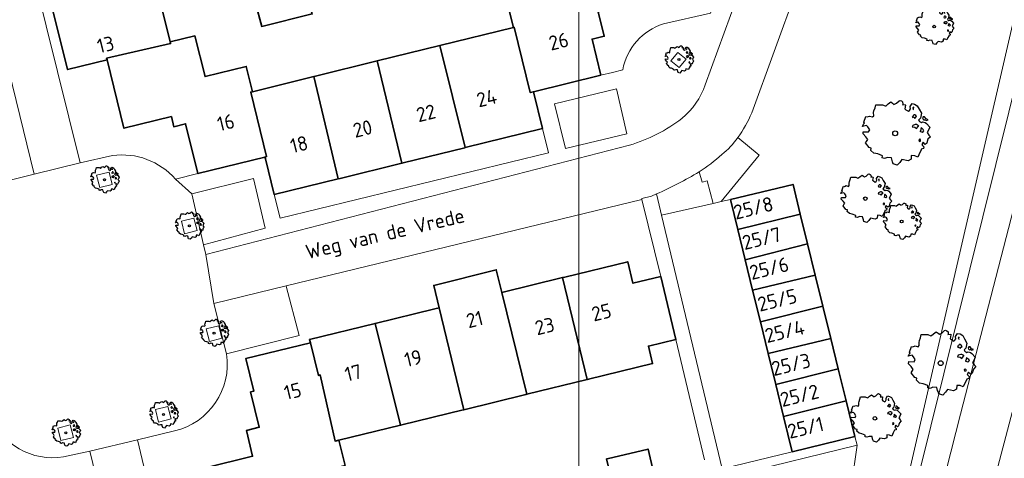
# Model space of a CAD drawing. Header units: metres. Extents: x 152391 to 157968, y 462336 to 467280.
# Tile 697 of 736: x 157271 to 157363, y 464570 to 464611. Entities that reach past the tile are written whole.
import ezdxf
from ezdxf.enums import TextEntityAlignment as Align

# ---------------------------------------------------------------- set-up
doc = ezdxf.new("R2010")
doc.units = ezdxf.units.M
doc.header["$LTSCALE"] = 0.75
doc.layers.get('0').update_dxf_attribs({"lineweight": 25})
for name, color, linetype, lineweight in [('B-GV-GR-BOOM-S', 252, 'Continuous', 25), ('B-WE-GR-BEPLANTING_CULTUUR_BOSPLANTSOEN-GV', 251, 'Continuous', 18), ('B-WE-GR-GROENVOORZIENING-GV', 251, 'Continuous', 18), ('B-WE-OG-BEBOUWING-GV', 6, 'Continuous', 35), ('B-WE-OG-BEBOUWING-T18', 1, 'Continuous', 18), ('B-WE-OG-TERREIN_CULTUURSCHEIDING-GV', 251, 'Continuous', 18), ('B-WE-OG-TOPOGRAFIE-T18', 1, 'Continuous', 18), ('B-WE-OG-WATER-GV', 251, 'Continuous', 18), ('B-WE-OG-WATER_SLOOT-GV', 251, 'Continuous', 18), ('B-WE-VH-VERHARDING_BETONSTRAATSTEEN-GV', 251, 'Continuous', 18), ('B-WE-VH-VERHARDING_STRAATBAKSTEEN-GV', 251, 'Continuous', 18), ('B-WE-VH-VERHARDING_TEGEL-GV', 251, 'Continuous', 18)]:
    doc.layers.add(name, color=color, linetype=linetype, lineweight=lineweight)
doc.layers.add('X-XX-AL-TEKENBLAD_HULPLIJN-G', color=7, linetype='Continuous', lineweight=18, plot=False)
doc.styles.add('NLCS-ISO-M750-T18', font='NLCS-ISO.ttf', dxfattribs={"height": 1.35})

# ---------------------------------------------------------------- blocks, each defined once
blk = doc.blocks.new('SGR-BOOM_21_30')
at = {"linetype": 'Continuous'}
for p, q in [((-1.179, 0.858), (-1.121, 0.924)), ((-1.133, 1.088), (-1.109, 1.187)), ((-1.121, 0.924), (-1.133, 1.088)), ((-1.109, 1.187), (-1.051, 1.335)), ((-1.051, 1.335), (-1.016, 1.499)), ((-1.016, 1.499), (-0.668, 1.499)), ((-0.668, 1.499), (-0.516, 1.433)), ((-0.516, 1.433), (-0.47, 1.45)), ((-0.47, 1.45), (-0.365, 1.548)), ((-0.365, 1.548), (-0.226, 1.647)), ((-0.226, 1.647), (-0.133, 1.581)), ((-0.133, 1.581), (-0.063, 1.515)), ((-0.063, 1.515), (0.065, 1.581)), ((0.065, 1.581), (0.205, 1.712)), ((0.205, 1.712), (0.263, 1.729)), ((0.263, 1.729), (0.333, 1.696)), ((0.333, 1.696), (0.391, 1.647)), ((0.402, 1.532), (0.379, 1.499)), ((0.379, 1.499), (0.53, 1.515)), ((0.391, 1.647), (0.402, 1.532)), ((0.542, 1.483), (0.507, 1.285)), ((0.507, 1.285), (0.565, 1.236)), ((0.53, 1.515), (0.542, 1.483)), ((0.565, 1.236), (0.693, 1.154)), ((0.693, 1.154), (0.751, 1.203)), ((0.751, 1.203), (0.798, 1.285)), ((0.786, 1.4), (0.891, 1.565)), ((0.798, 1.285), (0.786, 1.4)), ((0.891, 1.565), (1.019, 1.532)), ((0.972, 1.368), (0.926, 1.335)), ((0.926, 1.335), (0.949, 1.253)), ((0.972, 0.973), (0.937, 0.908)), ((0.949, 1.253), (0.961, 1.236)), ((0.961, 1.269), (0.972, 1.368)), ((1.03, 0.973), (0.972, 0.973)), ((1.019, 1.532), (1.158, 1.45)), ((1.077, 0.94), (1.03, 0.973)), ((1.124, 0.875), (1.077, 0.94)), ((1.158, 1.45), (1.251, 1.269)), ((1.251, 1.269), (1.379, 1.055)), ((1.379, 1.055), (1.321, 0.793)), ((-1.703, 0.365), (-1.656, 0.48)), ((-1.493, 0.415), (-1.703, 0.365)), ((-1.679, -0.029), (-1.668, 0.086)), ((-1.668, 0.086), (-1.389, 0.07)), ((-1.656, 0.48), (-1.598, 0.53)), ((-1.633, 0.579), (-1.528, 0.875)), ((-1.598, 0.53), (-1.633, 0.579)), ((-1.528, 0.875), (-1.458, 0.858)), ((-1.423, 0.333), (-1.493, 0.415)), ((-1.458, 0.858), (-1.342, 0.908)), ((-1.33, 0.185), (-1.423, 0.333)), ((-1.389, 0.07), (-1.33, 0.185)), ((-1.342, 0.908), (-1.179, 0.858)), ((0.937, 0.908), (0.891, 0.875)), ((0.891, 0.875), (0.926, 0.825)), ((0.926, 0.415), (0.891, 0.333)), ((0.891, 0.333), (1.03, 0.316)), ((0.926, 0.825), (0.984, 0.842)), ((1.054, 0.464), (0.926, 0.415)), ((0.984, 0.842), (1.03, 0.776)), ((1.03, 0.776), (1.077, 0.842)), ((1.03, 0.316), (1.112, 0.251)), ((1.112, 0.464), (1.054, 0.464)), ((1.077, 0.842), (1.124, 0.875)), ((1.217, 0.398), (1.112, 0.464)), ((1.112, 0.251), (1.205, 0.365)), ((1.205, 0.365), (1.24, 0.415)), ((1.321, 0.793), (1.228, 0.694)), ((1.228, 0.694), (1.275, 0.628)), ((1.275, 0.628), (1.379, 0.563)), ((1.344, 0.185), (1.31, 0.103)), ((1.434, 0.049), (1.31, 0.103)), ((1.356, 0.3), (1.344, 0.234)), ((1.344, 0.234), (1.344, 0.185)), ((1.426, 0.234), (1.356, 0.3)), ((1.379, 0.563), (1.438, 0.595)), ((1.472, 0.201), (1.426, 0.234)), ((1.434, 0.049), (1.507, 0.136)), ((1.472, 0.858), (1.438, 0.809)), ((1.438, 0.809), (1.461, 0.743)), ((1.438, 0.595), (1.565, 0.563)), ((1.461, 0.743), (1.531, 0.694)), ((1.542, 0.858), (1.472, 0.858)), ((1.507, 0.136), (1.472, 0.201)), ((1.531, 0.727), (1.635, 0.678)), ((1.531, 0.694), (1.542, 0.727)), ((1.624, 0.76), (1.542, 0.858)), ((1.565, 0.563), (1.635, 0.513)), ((1.728, 0.71), (1.624, 0.76)), ((1.635, 0.678), (1.728, 0.71)), ((1.635, 0.513), (1.81, 0.316)), ((1.717, 0.103), (1.67, 0.037)), ((1.67, 0.037), (1.763, -0.094)), ((1.81, 0.316), (1.717, 0.103)), ((-1.54, -0.177), (-1.679, -0.029)), ((-1.551, -0.505), (-1.493, -0.423)), ((-1.354, -0.752), (-1.551, -0.505)), ((-1.435, -0.324), (-1.54, -0.177)), ((-1.493, -0.423), (-1.435, -0.324)), ((-1.249, -0.784), (-1.354, -0.752)), ((-1.272, -0.899), (-1.249, -0.784)), ((-1.109, -1.047), (-1.272, -0.899)), ((1.286, -0.292), (1.24, -0.357)), ((1.24, -0.357), (1.251, -0.423)), ((1.263, -0.423), (1.333, -0.407)), ((1.333, -0.341), (1.286, -0.292)), ((1.356, -0.883), (1.286, -1.014)), ((1.333, -0.407), (1.333, -0.341)), ((1.368, -0.834), (1.356, -0.883)), ((1.484, -0.801), (1.368, -0.834)), ((1.461, -0.472), (1.391, -0.587)), ((1.391, -0.587), (1.426, -0.637)), ((1.426, -0.637), (1.496, -0.702)), ((1.577, -0.587), (1.461, -0.472)), ((1.496, -0.702), (1.484, -0.801)), ((1.658, -0.522), (1.577, -0.587)), ((1.682, -0.423), (1.658, -0.522)), ((1.717, -0.308), (1.682, -0.423)), ((1.845, -0.177), (1.717, -0.308)), ((1.763, -0.094), (1.845, -0.177)), ((-0.912, -1.08), (-1.109, -1.047)), ((-0.668, -1.179), (-0.912, -1.08)), ((-0.679, -1.294), (-0.668, -1.179)), ((-0.551, -1.326), (-0.679, -1.294)), ((-0.4, -1.261), (-0.551, -1.326)), ((-0.191, -1.277), (-0.4, -1.261)), ((-0.156, -1.425), (-0.191, -1.277)), ((-0.133, -1.491), (-0.156, -1.425)), ((-0.098, -1.606), (-0.133, -1.491)), ((0.112, -1.671), (-0.098, -1.606)), ((0.251, -1.524), (0.112, -1.671)), ((0.356, -1.376), (0.251, -1.524)), ((0.682, -1.441), (0.356, -1.376)), ((0.833, -1.359), (0.682, -1.441)), ((0.844, -1.162), (0.833, -1.359)), ((1.03, -1.179), (0.844, -1.162)), ((1.182, -1.244), (1.03, -1.179)), ((1.286, -1.014), (1.182, -1.244))]:
    blk.add_line(p, q, dxfattribs=at)
blk.add_circle((0, 0), 0.126, dxfattribs=at)
blk = doc.blocks.new('SGR-BOOM_31_50')
at = {"linetype": 'Continuous'}
for p, q in [((-1.402, 1.78), (-1.355, 1.999)), ((-1.355, 1.999), (-0.89, 1.999)), ((-0.89, 1.999), (-0.688, 1.911)), ((-0.688, 1.911), (-0.626, 1.933)), ((-0.626, 1.933), (-0.487, 2.064)), ((-0.487, 2.064), (-0.301, 2.196)), ((-0.301, 2.196), (-0.177, 2.108)), ((-0.177, 2.108), (-0.084, 2.02)), ((-0.084, 2.02), (0.087, 2.108)), ((0.087, 2.108), (0.273, 2.283)), ((0.273, 2.283), (0.351, 2.305)), ((0.351, 2.305), (0.444, 2.261)), ((0.444, 2.261), (0.521, 2.196)), ((0.537, 2.042), (0.506, 1.999)), ((0.506, 1.999), (0.707, 2.02)), ((0.521, 2.196), (0.537, 2.042)), ((0.723, 1.977), (0.676, 1.714)), ((0.707, 2.02), (0.723, 1.977)), ((1.048, 1.867), (1.188, 2.086)), ((1.064, 1.714), (1.048, 1.867)), ((1.188, 2.086), (1.358, 2.042)), ((1.358, 2.042), (1.545, 1.933)), ((1.545, 1.933), (1.669, 1.692)), ((-2.177, 0.772), (-2.038, 1.166)), ((-2.038, 1.166), (-1.944, 1.144)), ((-1.944, 1.144), (-1.789, 1.21)), ((-1.789, 1.21), (-1.572, 1.144)), ((-1.572, 1.144), (-1.495, 1.232)), ((-1.51, 1.451), (-1.479, 1.582)), ((-1.495, 1.232), (-1.51, 1.451)), ((-1.479, 1.582), (-1.402, 1.78)), ((0.676, 1.714), (0.754, 1.648)), ((0.754, 1.648), (0.924, 1.539)), ((0.924, 1.539), (1.002, 1.604)), ((1.002, 1.604), (1.064, 1.714)), ((1.25, 1.21), (1.188, 1.166)), ((1.188, 1.166), (1.234, 1.101)), ((1.296, 1.823), (1.234, 1.78)), ((1.234, 1.78), (1.265, 1.67)), ((1.234, 1.101), (1.312, 1.122)), ((1.296, 1.298), (1.25, 1.21)), ((1.265, 1.67), (1.281, 1.648)), ((1.281, 1.692), (1.296, 1.823)), ((1.374, 1.298), (1.296, 1.298)), ((1.312, 1.122), (1.374, 1.035)), ((1.436, 1.254), (1.374, 1.298)), ((1.374, 1.035), (1.436, 1.122)), ((1.498, 1.166), (1.436, 1.254)), ((1.436, 1.122), (1.498, 1.166)), ((1.762, 1.057), (1.638, 0.925)), ((1.638, 0.925), (1.7, 0.838)), ((1.669, 1.692), (1.839, 1.407)), ((1.839, 1.407), (1.762, 1.057)), ((1.963, 1.144), (1.917, 1.079)), ((1.917, 1.079), (1.948, 0.991)), ((1.948, 0.991), (2.041, 0.925)), ((2.056, 1.144), (1.963, 1.144)), ((2.041, 0.969), (2.18, 0.903)), ((2.041, 0.925), (2.056, 0.969)), ((2.165, 1.013), (2.056, 1.144)), ((2.304, 0.947), (2.165, 1.013)), ((2.18, 0.903), (2.304, 0.947)), ((-2.27, 0.487), (-2.208, 0.641)), ((-1.991, 0.553), (-2.27, 0.487)), ((-2.239, -0.038), (-2.224, 0.115)), ((-2.224, 0.115), (-1.851, 0.093)), ((-2.208, 0.641), (-2.131, 0.706)), ((-2.131, 0.706), (-2.177, 0.772)), ((-1.898, 0.444), (-1.991, 0.553)), ((-1.774, 0.246), (-1.898, 0.444)), ((-1.851, 0.093), (-1.774, 0.246)), ((1.234, 0.553), (1.188, 0.444)), ((1.188, 0.444), (1.374, 0.422)), ((1.405, 0.619), (1.234, 0.553)), ((1.374, 0.422), (1.483, 0.334)), ((1.483, 0.619), (1.405, 0.619)), ((1.622, 0.531), (1.483, 0.619)), ((1.483, 0.334), (1.607, 0.487)), ((1.607, 0.487), (1.653, 0.553)), ((1.7, 0.838), (1.839, 0.75)), ((1.793, 0.246), (1.746, 0.137)), ((1.911, 0.065), (1.746, 0.137)), ((1.808, 0.4), (1.793, 0.312)), ((1.793, 0.312), (1.793, 0.246)), ((1.901, 0.312), (1.808, 0.4)), ((1.839, 0.75), (1.917, 0.794)), ((1.963, 0.268), (1.901, 0.312)), ((1.911, 0.065), (2.01, 0.181)), ((1.917, 0.794), (2.087, 0.75)), ((2.01, 0.181), (1.963, 0.268)), ((2.087, 0.75), (2.18, 0.684)), ((2.18, 0.684), (2.413, 0.422)), ((2.289, 0.137), (2.227, 0.049)), ((2.227, 0.049), (2.351, -0.126)), ((2.413, 0.422), (2.289, 0.137)), ((-2.053, -0.235), (-2.239, -0.038)), ((-2.069, -0.673), (-1.991, -0.564)), ((-1.805, -1.002), (-2.069, -0.673)), ((-1.913, -0.433), (-2.053, -0.235)), ((-1.991, -0.564), (-1.913, -0.433)), ((1.715, -0.389), (1.653, -0.476)), ((1.653, -0.476), (1.669, -0.564)), ((1.684, -0.564), (1.777, -0.542)), ((1.777, -0.454), (1.715, -0.389)), ((1.777, -0.542), (1.777, -0.454)), ((1.948, -0.63), (1.855, -0.783)), ((1.855, -0.783), (1.901, -0.849)), ((1.901, -0.849), (1.994, -0.936)), ((2.103, -0.783), (1.948, -0.63)), ((2.211, -0.695), (2.103, -0.783)), ((2.242, -0.564), (2.211, -0.695)), ((2.289, -0.411), (2.242, -0.564)), ((2.459, -0.235), (2.289, -0.411)), ((2.351, -0.126), (2.459, -0.235)), ((-1.665, -1.046), (-1.805, -1.002)), ((-1.696, -1.199), (-1.665, -1.046)), ((-1.479, -1.396), (-1.696, -1.199)), ((-1.216, -1.44), (-1.479, -1.396)), ((-0.89, -1.571), (-1.216, -1.44)), ((-0.906, -1.725), (-0.89, -1.571)), ((-0.735, -1.769), (-0.906, -1.725)), ((-0.533, -1.681), (-0.735, -1.769)), ((-0.254, -1.703), (-0.533, -1.681)), ((-0.208, -1.9), (-0.254, -1.703)), ((1.11, -1.812), (0.909, -1.922)), ((1.126, -1.55), (1.11, -1.812)), ((1.374, -1.571), (1.126, -1.55)), ((1.576, -1.659), (1.374, -1.571)), ((1.715, -1.352), (1.576, -1.659)), ((1.808, -1.177), (1.715, -1.352)), ((1.824, -1.112), (1.808, -1.177)), ((1.979, -1.068), (1.824, -1.112)), ((1.994, -0.936), (1.979, -1.068)), ((-0.177, -1.988), (-0.208, -1.9)), ((-0.13, -2.141), (-0.177, -1.988)), ((0.149, -2.229), (-0.13, -2.141)), ((0.335, -2.031), (0.149, -2.229)), ((0.475, -1.834), (0.335, -2.031)), ((0.909, -1.922), (0.475, -1.834))]:
    blk.add_line(p, q, dxfattribs=at)
blk.add_circle((0, 0), 0.169, dxfattribs=at)
blk = doc.blocks.new('SGR-BOOM_50_100')
at = {"linetype": 'Continuous'}
for p, q in [((-0.835, 2.577), (-0.649, 2.752)), ((-0.649, 2.752), (-0.401, 2.928)), ((-0.401, 2.928), (-0.236, 2.811)), ((-0.236, 2.811), (-0.112, 2.694)), ((-0.112, 2.694), (0.116, 2.811)), ((0.116, 2.811), (0.364, 3.044)), ((0.364, 3.044), (0.467, 3.074)), ((0.467, 3.074), (0.591, 3.015)), ((0.591, 3.015), (0.695, 2.928)), ((0.695, 2.928), (0.715, 2.723)), ((1.398, 2.49), (1.584, 2.782)), ((1.584, 2.782), (1.811, 2.723)), ((-2.014, 1.935), (-1.972, 2.11)), ((-1.993, 1.643), (-2.014, 1.935)), ((-1.972, 2.11), (-1.869, 2.373)), ((-1.869, 2.373), (-1.807, 2.665)), ((-1.807, 2.665), (-1.187, 2.665)), ((-1.187, 2.665), (-0.918, 2.548)), ((-0.918, 2.548), (-0.835, 2.577)), ((0.715, 2.723), (0.674, 2.665)), ((0.674, 2.665), (0.943, 2.694)), ((0.964, 2.636), (0.902, 2.285)), ((0.902, 2.285), (1.005, 2.198)), ((0.943, 2.694), (0.964, 2.636)), ((1.005, 2.198), (1.232, 2.052)), ((1.232, 2.052), (1.336, 2.139)), ((1.336, 2.139), (1.418, 2.285)), ((1.418, 2.285), (1.398, 2.49)), ((1.729, 2.431), (1.646, 2.373)), ((1.646, 2.373), (1.687, 2.227)), ((1.687, 2.227), (1.708, 2.198)), ((1.708, 2.256), (1.729, 2.431)), ((1.811, 2.723), (2.059, 2.577)), ((2.059, 2.577), (2.225, 2.256)), ((2.225, 2.256), (2.452, 1.876)), ((2.452, 1.876), (2.349, 1.409)), ((-2.944, 0.854), (-2.841, 0.942)), ((-2.903, 1.029), (-2.717, 1.555)), ((-2.841, 0.942), (-2.903, 1.029)), ((-2.717, 1.555), (-2.593, 1.526)), ((-2.593, 1.526), (-2.386, 1.613)), ((-2.386, 1.613), (-2.096, 1.526)), ((-2.096, 1.526), (-1.993, 1.643)), ((1.667, 1.613), (1.584, 1.555)), ((1.584, 1.555), (1.646, 1.467)), ((1.646, 1.467), (1.749, 1.497)), ((1.729, 1.73), (1.667, 1.613)), ((1.832, 1.73), (1.729, 1.73)), ((1.749, 1.497), (1.832, 1.38)), ((1.915, 1.672), (1.832, 1.73)), ((1.832, 1.38), (1.915, 1.497)), ((1.997, 1.555), (1.915, 1.672)), ((1.915, 1.497), (1.997, 1.555)), ((2.349, 1.409), (2.183, 1.234)), ((2.183, 1.234), (2.266, 1.117)), ((2.266, 1.117), (2.452, 1)), ((2.452, 1), (2.556, 1.059)), ((2.618, 1.526), (2.556, 1.438)), ((2.556, 1.438), (2.597, 1.321)), ((2.556, 1.059), (2.783, 1)), ((2.597, 1.321), (2.721, 1.234)), ((2.742, 1.526), (2.618, 1.526)), ((2.721, 1.292), (2.907, 1.205)), ((2.721, 1.234), (2.742, 1.292)), ((2.886, 1.351), (2.742, 1.526)), ((2.783, 1), (2.907, 0.913)), ((3.072, 1.263), (2.886, 1.351)), ((2.907, 1.205), (3.072, 1.263)), ((-3.027, 0.65), (-2.944, 0.854)), ((-2.655, 0.737), (-3.027, 0.65)), ((-2.985, -0.051), (-2.965, 0.153)), ((-2.965, 0.153), (-2.469, 0.124)), ((-2.531, 0.591), (-2.655, 0.737)), ((-2.365, 0.329), (-2.531, 0.591)), ((-2.469, 0.124), (-2.365, 0.329)), ((1.646, 0.737), (1.584, 0.591)), ((1.584, 0.591), (1.832, 0.562)), ((1.873, 0.825), (1.646, 0.737)), ((1.832, 0.562), (1.977, 0.445)), ((1.977, 0.825), (1.873, 0.825)), ((2.163, 0.708), (1.977, 0.825)), ((1.977, 0.445), (2.142, 0.65)), ((2.142, 0.65), (2.204, 0.737)), ((2.39, 0.329), (2.328, 0.183)), ((2.549, 0.087), (2.328, 0.183)), ((2.411, 0.533), (2.39, 0.416)), ((2.39, 0.416), (2.39, 0.329)), ((2.535, 0.416), (2.411, 0.533)), ((2.618, 0.358), (2.535, 0.416)), ((2.549, 0.087), (2.68, 0.241)), ((2.68, 0.241), (2.618, 0.358)), ((2.907, 0.913), (3.217, 0.562)), ((3.052, 0.183), (2.969, 0.066)), ((2.969, 0.066), (3.135, -0.168)), ((3.217, 0.562), (3.052, 0.183)), ((-2.737, -0.314), (-2.985, -0.051)), ((-2.758, -0.898), (-2.655, -0.752)), ((-2.407, -1.336), (-2.758, -0.898)), ((-2.551, -0.577), (-2.737, -0.314)), ((-2.655, -0.752), (-2.551, -0.577)), ((2.287, -0.518), (2.204, -0.635)), ((2.204, -0.635), (2.225, -0.752)), ((2.245, -0.752), (2.37, -0.723)), ((2.37, -0.606), (2.287, -0.518)), ((2.37, -0.723), (2.37, -0.606)), ((2.597, -0.84), (2.473, -1.044)), ((2.804, -1.044), (2.597, -0.84)), ((2.99, -0.752), (2.948, -0.927)), ((3.052, -0.548), (2.99, -0.752)), ((3.279, -0.314), (3.052, -0.548)), ((3.135, -0.168), (3.279, -0.314)), ((-2.22, -1.394), (-2.407, -1.336)), ((-2.262, -1.599), (-2.22, -1.394)), ((-1.972, -1.862), (-2.262, -1.599)), ((2.287, -1.803), (2.101, -2.212)), ((2.411, -1.57), (2.287, -1.803)), ((2.432, -1.482), (2.411, -1.57)), ((2.638, -1.424), (2.432, -1.482)), ((2.473, -1.044), (2.535, -1.132)), ((2.535, -1.132), (2.659, -1.248)), ((2.659, -1.248), (2.638, -1.424)), ((2.948, -0.927), (2.804, -1.044)), ((-1.621, -1.92), (-1.972, -1.862)), ((-1.187, -2.095), (-1.621, -1.92)), ((-1.207, -2.3), (-1.187, -2.095)), ((-0.98, -2.358), (-1.207, -2.3)), ((-0.711, -2.241), (-0.98, -2.358)), ((-0.339, -2.271), (-0.711, -2.241)), ((-0.277, -2.533), (-0.339, -2.271)), ((-0.236, -2.65), (-0.277, -2.533)), ((-0.174, -2.855), (-0.236, -2.65)), ((0.447, -2.709), (0.199, -2.971)), ((0.633, -2.446), (0.447, -2.709)), ((1.212, -2.563), (0.633, -2.446)), ((1.48, -2.417), (1.212, -2.563)), ((1.501, -2.066), (1.48, -2.417)), ((1.832, -2.095), (1.501, -2.066)), ((2.101, -2.212), (1.832, -2.095)), ((0.199, -2.971), (-0.174, -2.855))]:
    blk.add_line(p, q, dxfattribs=at)
blk.add_circle((0, 0), 0.225, dxfattribs=at)
blk = doc.blocks.new('SGR-BOOM_0_20')
at = {"linetype": 'Continuous'}
for p, q in [((-0.832, 0.89), (-0.788, 1.001)), ((-0.788, 1.001), (-0.762, 1.124)), ((-0.762, 1.124), (-0.501, 1.124)), ((-0.501, 1.124), (-0.387, 1.075)), ((-0.387, 1.075), (-0.352, 1.087)), ((-0.352, 1.087), (-0.274, 1.161)), ((-0.274, 1.161), (-0.169, 1.235)), ((-0.169, 1.235), (-0.099, 1.186)), ((-0.099, 1.186), (-0.047, 1.137)), ((-0.047, 1.137), (0.049, 1.186)), ((0.049, 1.186), (0.154, 1.284)), ((0.154, 1.284), (0.197, 1.297)), ((0.197, 1.297), (0.25, 1.272)), ((0.25, 1.272), (0.293, 1.235)), ((0.302, 1.149), (0.284, 1.124)), ((0.284, 1.124), (0.398, 1.137)), ((0.293, 1.235), (0.302, 1.149)), ((0.407, 1.112), (0.38, 0.964)), ((0.38, 0.964), (0.424, 0.927)), ((0.398, 1.137), (0.407, 1.112)), ((0.424, 0.927), (0.52, 0.865)), ((0.564, 0.902), (0.598, 0.964)), ((0.59, 1.05), (0.668, 1.173)), ((0.598, 0.964), (0.59, 1.05)), ((0.668, 1.173), (0.764, 1.149)), ((0.729, 1.026), (0.694, 1.001)), ((0.694, 1.001), (0.712, 0.939)), ((0.712, 0.939), (0.721, 0.927)), ((0.721, 0.952), (0.729, 1.026)), ((0.764, 1.149), (0.869, 1.087)), ((0.869, 1.087), (0.939, 0.952)), ((0.939, 0.952), (1.035, 0.792)), ((-1.277, 0.274), (-1.242, 0.36)), ((-1.12, 0.311), (-1.277, 0.274)), ((-1.259, -0.022), (-1.251, 0.065)), ((-1.251, 0.065), (-1.041, 0.052)), ((-1.242, 0.36), (-1.198, 0.397)), ((-1.225, 0.434), (-1.146, 0.656)), ((-1.198, 0.397), (-1.225, 0.434)), ((-1.146, 0.656), (-1.094, 0.644)), ((-1.068, 0.249), (-1.12, 0.311)), ((-1.094, 0.644), (-1.007, 0.681)), ((-0.998, 0.139), (-1.068, 0.249)), ((-1.041, 0.052), (-0.998, 0.139)), ((-1.007, 0.681), (-0.884, 0.644)), ((-0.884, 0.644), (-0.841, 0.693)), ((-0.85, 0.816), (-0.832, 0.89)), ((-0.841, 0.693), (-0.85, 0.816)), ((0.52, 0.865), (0.564, 0.902)), ((0.703, 0.681), (0.668, 0.656)), ((0.668, 0.656), (0.694, 0.619)), ((0.694, 0.311), (0.668, 0.249)), ((0.668, 0.249), (0.773, 0.237)), ((0.694, 0.619), (0.738, 0.631)), ((0.79, 0.348), (0.694, 0.311)), ((0.729, 0.73), (0.703, 0.681)), ((0.773, 0.73), (0.729, 0.73)), ((0.738, 0.631), (0.773, 0.582)), ((0.808, 0.705), (0.773, 0.73)), ((0.773, 0.582), (0.808, 0.631)), ((0.773, 0.237), (0.834, 0.188)), ((0.834, 0.348), (0.79, 0.348)), ((0.843, 0.656), (0.808, 0.705)), ((0.808, 0.631), (0.843, 0.656)), ((0.912, 0.299), (0.834, 0.348)), ((0.834, 0.188), (0.904, 0.274)), ((0.904, 0.274), (0.93, 0.311)), ((0.991, 0.594), (0.921, 0.521)), ((0.921, 0.521), (0.956, 0.471)), ((0.956, 0.471), (1.035, 0.422)), ((1.008, 0.139), (0.982, 0.077)), ((1.075, 0.037), (0.982, 0.077)), ((1.035, 0.792), (0.991, 0.594)), ((1.017, 0.225), (1.008, 0.176)), ((1.008, 0.176), (1.008, 0.139)), ((1.069, 0.176), (1.017, 0.225)), ((1.035, 0.422), (1.078, 0.447)), ((1.104, 0.151), (1.069, 0.176)), ((1.075, 0.037), (1.13, 0.102)), ((1.104, 0.644), (1.078, 0.607)), ((1.078, 0.607), (1.096, 0.557)), ((1.078, 0.447), (1.174, 0.422)), ((1.096, 0.557), (1.148, 0.521)), ((1.157, 0.644), (1.104, 0.644)), ((1.13, 0.102), (1.104, 0.151)), ((1.148, 0.545), (1.226, 0.508)), ((1.148, 0.521), (1.157, 0.545)), ((1.218, 0.57), (1.157, 0.644)), ((1.174, 0.422), (1.226, 0.385)), ((1.296, 0.533), (1.218, 0.57)), ((1.226, 0.508), (1.296, 0.533)), ((1.226, 0.385), (1.357, 0.237)), ((1.287, 0.077), (1.253, 0.028)), ((1.253, 0.028), (1.322, -0.071)), ((1.357, 0.237), (1.287, 0.077)), ((-1.155, -0.132), (-1.259, -0.022)), ((-1.164, -0.379), (-1.12, -0.317)), ((-1.015, -0.564), (-1.164, -0.379)), ((-1.076, -0.243), (-1.155, -0.132)), ((-1.12, -0.317), (-1.076, -0.243)), ((-0.937, -0.588), (-1.015, -0.564)), ((-0.954, -0.675), (-0.937, -0.588)), ((-0.832, -0.785), (-0.954, -0.675)), ((-0.684, -0.81), (-0.832, -0.785)), ((-0.501, -0.884), (-0.684, -0.81)), ((-0.509, -0.97), (-0.501, -0.884)), ((0.633, -0.872), (0.625, -1.019)), ((0.773, -0.884), (0.633, -0.872)), ((0.886, -0.933), (0.773, -0.884)), ((0.965, -0.761), (0.886, -0.933)), ((0.965, -0.219), (0.93, -0.268)), ((0.93, -0.268), (0.939, -0.317)), ((0.947, -0.317), (1, -0.305)), ((1, -0.256), (0.965, -0.219)), ((1.017, -0.662), (0.965, -0.761)), ((1, -0.305), (1, -0.256)), ((1.026, -0.625), (1.017, -0.662)), ((1.113, -0.601), (1.026, -0.625)), ((1.096, -0.354), (1.043, -0.44)), ((1.043, -0.44), (1.069, -0.477)), ((1.069, -0.477), (1.122, -0.527)), ((1.183, -0.44), (1.096, -0.354)), ((1.122, -0.527), (1.113, -0.601)), ((1.244, -0.391), (1.183, -0.44)), ((1.261, -0.317), (1.244, -0.391)), ((1.287, -0.231), (1.261, -0.317)), ((1.383, -0.132), (1.287, -0.231)), ((1.322, -0.071), (1.383, -0.132)), ((-0.413, -0.995), (-0.509, -0.97)), ((-0.3, -0.946), (-0.413, -0.995)), ((-0.143, -0.958), (-0.3, -0.946)), ((-0.117, -1.069), (-0.143, -0.958)), ((-0.099, -1.118), (-0.117, -1.069)), ((-0.073, -1.204), (-0.099, -1.118)), ((0.084, -1.254), (-0.073, -1.204)), ((0.188, -1.143), (0.084, -1.254)), ((0.267, -1.032), (0.188, -1.143)), ((0.511, -1.081), (0.267, -1.032)), ((0.625, -1.019), (0.511, -1.081))]:
    blk.add_line(p, q, dxfattribs=at)
blk.add_circle((0, 0), 0.0948, dxfattribs=at)

msp = doc.modelspace()

# ---------------------------------------------------------------- linework, layer by layer
at = {"layer": 'B-WE-GR-BEPLANTING_CULTUUR_BOSPLANTSOEN-GV'}
for points in [[(157337.989, 464600.02), (157339.969, 464598.401), (157336.419, 464594.06), (157337.291, 464594.268), (157343.128, 464595.657), (157343.805, 464592.89), (157344.481, 464590.123), (157345.192, 464587.215), (157345.902, 464584.307), (157346.638, 464581.297), (157347.331, 464578.464), (157348.059, 464575.483), (157348.87, 464572.166), (157349.105, 464571.343), (157348.578, 464567.673), (157345.254, 464565.391), (157342.208, 464559.84), (157341.539, 464551.586), (157345.952, 464554.529), (157349.735, 464550.535), (157371.383, 464644.487)], [(157347.602, 464625.245), (157339.29, 464602.323)]]:
    msp.add_lwpolyline(points, dxfattribs=at)
msp.add_lwpolyline([(157339.29, 464602.323, -0.041127), (157337.989, 464600.02)], format="xyb", dxfattribs=at)
at = {"layer": 'B-WE-GR-GROENVOORZIENING-GV'}
for points in [[(157331.756, 464607.185), (157332.532, 464606.555), (157333.162, 464607.331), (157332.386, 464607.961)], [(157278.552, 464595.359), (157279.716, 464595.655), (157279.42, 464596.818), (157278.257, 464596.522)], [(157286.46, 464591.061), (157287.624, 464591.357), (157287.328, 464592.52), (157286.165, 464592.224)], [(157288.771, 464581.029), (157289.935, 464581.325), (157289.639, 464582.488), (157288.476, 464582.192)], [(157284.041, 464573.508), (157285.205, 464573.804), (157284.909, 464574.967), (157283.746, 464574.671)], [(157274.938, 464571.775), (157276.102, 464572.071), (157275.806, 464573.234), (157274.643, 464572.938)]]:
    msp.add_lwpolyline(points, close=True, dxfattribs=at)
at = {"layer": 'B-WE-OG-BEBOUWING-GV'}
for points in [[(157325.232, 464605.846), (157324.402, 464609.215), (157325.542, 464609.474), (157324.986, 464611.747), (157329.438, 464612.842), (157328.617, 464616.209), (157332.205, 464617.109), (157331.471, 464620.034), (157327.883, 464619.191), (157327.85, 464619.324), (157321.864, 464617.857), (157321.843, 464617.944), (157319.572, 464617.385), (157320.502, 464613.605), (157316.502, 464612.62), (157317.076, 464610.288), (157317.16, 464610.309), (157318.658, 464604.226), (157318.939, 464604.295)], [(157283.336, 464616.173), (157273.726, 464613.802), (157273.795, 464613.52), (157275.554, 464606.372), (157279.235, 464607.277), (157279.197, 464607.432), (157285.154, 464608.788), (157285.116, 464608.943), (157283.417, 464615.846)], [(157294.947, 464615.01), (157295.029, 464614.605), (157293.812, 464614.307), (157292.974, 464612.929), (157293.068, 464612.575), (157293.649, 464610.389), (157298.346, 464611.558), (157297.272, 464615.592), (157294.989, 464615.021)], [(157293.937, 464598.212), (157294.092, 464598.25), (157292.624, 464604.269), (157292.779, 464604.307), (157292.2, 464606.658), (157288.359, 464605.713), (157287.424, 464609.511), (157285.116, 464608.943), (157285.154, 464608.788), (157279.197, 464607.432), (157279.235, 464607.277), (157280.805, 464600.892), (157285.222, 464601.978), (157285.453, 464601.043), (157286.556, 464601.315), (157287.701, 464596.674)], [(157312.594, 464599.092), (157319.784, 464600.864), (157318.939, 464604.295), (157318.658, 464604.226), (157317.16, 464610.309), (157317.076, 464610.288), (157310.229, 464608.603)], [(157310.229, 464608.603), (157304.408, 464607.17), (157306.705, 464597.642), (157306.804, 464597.666), (157312.553, 464599.082), (157312.594, 464599.092)], [(157304.408, 464607.17), (157298.637, 464605.749), (157298.508, 464605.717), (157300.745, 464596.173), (157300.952, 464596.224), (157306.705, 464597.642)], [(157293.937, 464598.212), (157293.977, 464598.05), (157294.801, 464594.708), (157300.745, 464596.173), (157298.508, 464605.717), (157292.779, 464604.307), (157292.624, 464604.269), (157294.092, 464598.25)], [(157337.291, 464594.268), (157337.976, 464591.465), (157343.805, 464592.89), (157343.128, 464595.657)], [(157337.976, 464591.465), (157338.67, 464588.626), (157344.481, 464590.123), (157343.805, 464592.89)], [(157338.67, 464588.626), (157339.363, 464585.791), (157345.192, 464587.215), (157344.481, 464590.123)], [(157321.663, 464586.972), (157323.961, 464577.466), (157324.077, 464577.494), (157330.051, 464578.955), (157329.653, 464580.584), (157332.214, 464581.193), (157330.813, 464587.069), (157328.219, 464586.452), (157327.729, 464588.455), (157321.874, 464587.024)], [(157310.17, 464584.164), (157312.469, 464574.656), (157318.243, 464576.068), (157318.33, 464576.089), (157316.001, 464585.589), (157315.482, 464587.705), (157309.667, 464586.246)], [(157316.001, 464585.589), (157318.33, 464576.089), (157323.961, 464577.466), (157321.663, 464586.972)], [(157345.192, 464587.215), (157339.363, 464585.791), (157340.084, 464582.842), (157345.902, 464584.307)], [(157310.17, 464584.164), (157309.777, 464584.068), (157304.198, 464582.704), (157306.567, 464573.213), (157306.675, 464573.239), (157312.406, 464574.641), (157312.469, 464574.656)], [(157346.638, 464581.297), (157345.902, 464584.307), (157340.084, 464582.842), (157340.807, 464579.883)], [(157306.567, 464573.213), (157304.198, 464582.704), (157298.084, 464581.21), (157298.171, 464580.902), (157298.915, 464577.856), (157299.099, 464577.897), (157300.474, 464571.731), (157300.833, 464571.811)], [(157341.513, 464576.992), (157347.331, 464578.464), (157346.638, 464581.297), (157340.807, 464579.883)], [(157300.833, 464571.811), (157300.474, 464571.731), (157299.099, 464577.897), (157298.915, 464577.856), (157298.171, 464580.902), (157292.173, 464579.436), (157292.917, 464576.39), (157292.607, 464576.314), (157293.412, 464573.019), (157292.216, 464572.707), (157292.782, 464570.315), (157288.416, 464569.247), (157289.091, 464566.488), (157285.896, 464565.705), (157286.777, 464562.112), (157289.97, 464562.894), (157289.997, 464562.786), (157296.019, 464564.423), (157296.057, 464564.268), (157298.413, 464564.845), (157297.518, 464568.502), (157301.409, 464569.455)], [(157342.237, 464574.032), (157348.059, 464575.483), (157347.331, 464578.464), (157341.513, 464576.992)], [(157348.059, 464575.483), (157342.237, 464574.032), (157343.041, 464570.741), (157348.87, 464572.166)], [(157325.749, 464570.068), (157326.28, 464567.872), (157326.312, 464567.88), (157330.138, 464568.818), (157329.622, 464570.99), (157325.823, 464570.086)]]:
    msp.add_lwpolyline(points, close=True, dxfattribs=at)
at = {"layer": 'B-WE-OG-TERREIN_CULTUURSCHEIDING-GV'}
for points in [[(157371.383, 464644.487), (157349.735, 464550.535), (157345.952, 464554.529), (157341.539, 464551.586), (157341.744, 464550.607), (157345.816, 464552.976), (157346.358, 464552.059), (157346.939, 464551.076), (157347.288, 464550.485), (157348.227, 464548.895), (157316.504, 464531.43), (157316.653, 464530.814), (157347.868, 464547.67), (157348.943, 464547.766), (157350.241, 464547.58), (157350.956, 464547.052), (157351.181, 464546.698), (157351.126, 464546.97), (157351.041, 464547.608), (157351.001, 464548.381), (157353.545, 464563.366), (157364.45, 464607.27)], [(157337.966, 464568.611), (157349.105, 464571.343), (157348.87, 464572.166), (157343.041, 464570.741)], [(157343.041, 464570.741), (157336.524, 464569.148), (157336.582, 464568.908), (157308.115, 464561.953), (157315.596, 464530.93), (157316.244, 464528.242), (157317.617, 464528.854), (157321.566, 464530.615), (157348.727, 464546.118)]]:
    msp.add_lwpolyline(points, dxfattribs=at)
msp.add_lwpolyline([(157321.893, 464537.955), (157322.306, 464539.301), (157341.042, 464550.199), (157341.744, 464550.607), (157341.539, 464551.586), (157342.208, 464559.84), (157345.254, 464565.391), (157348.578, 464567.673), (157349.105, 464571.343), (157337.966, 464568.611), (157336.814, 464567.935), (157335.574, 464567.632), (157335.511, 464567.617), (157333.799, 464566.293), (157334.429, 464556.83), (157328.752, 464548.629), (157318.239, 464539.798), (157315.501, 464535.585), (157315.552, 464535.373), (157316.159, 464532.858), (157321.205, 464535.715), (157321.31, 464536.057)], close=True, dxfattribs=at)
at = {"layer": 'B-WE-OG-WATER-GV'}
for points in [[(157374.461, 464637.166), (157373.346, 464631.54), (157371.489, 464623.85), (157368.288, 464610.629), (157363.456, 464592.509), (157358.732, 464574.251), (157355.619, 464562.026), (157352.653, 464549.373), (157352.45, 464548.184), (157352.342, 464547.785)], [(157356.422, 464546.492), (157357.988, 464552.311), (157361.612, 464567.101), (157366.823, 464586.899), (157372.007, 464607.565)]]:
    msp.add_lwpolyline(points, dxfattribs=at)
at = {"layer": 'B-WE-OG-WATER_SLOOT-GV'}
for points in [[(157352.342, 464547.785), (157352.45, 464548.184), (157352.653, 464549.373), (157355.619, 464562.026), (157358.732, 464574.251), (157363.456, 464592.509), (157368.288, 464610.629), (157371.489, 464623.85), (157373.346, 464631.54), (157374.461, 464637.166)], [(157364.45, 464607.27), (157353.545, 464563.366), (157351.001, 464548.381), (157351.041, 464547.608), (157351.126, 464546.97), (157351.181, 464546.698), (157351.501, 464546.358), (157352.559, 464545.907), (157352.637, 464545.885), (157353.25, 464545.712), (157354.495, 464545.43), (157354.671, 464545.423), (157355.605, 464545.384), (157356.761, 464545.405), (157357.921, 464545.494), (157358.778, 464545.945), (157359.431, 464546.956), (157360.109, 464548.471), (157361.947, 464555.798), (157362.737, 464558.948), (157364.052, 464563.993)], [(157372.007, 464607.565), (157366.823, 464586.899), (157361.612, 464567.101), (157357.988, 464552.311), (157356.422, 464546.492)]]:
    msp.add_lwpolyline(points, dxfattribs=at)
at = {"layer": 'B-WE-VH-VERHARDING_BETONSTRAATSTEEN-GV'}
for points in [[(157344.539, 464642.303), (157343.877, 464645.072), (157336.877, 464674.414), (157319.117, 464684.552), (157313.961, 464683.321), (157306.041, 464681.383), (157268.046, 464671.992), (157269.103, 464667.307), (157275.508, 464669.001), (157276.825, 464669.305), (157308.314, 464676.918), (157308.335, 464676.832), (157315.728, 464678.513), (157318.801, 464679.272), (157332.45, 464671.481), (157339.032, 464643.916), (157342.752, 464628.823), (157342.89, 464627.396), (157342.619, 464625.987), (157334.944, 464604.955)], [(157334.944, 464604.955), (157342.619, 464625.987), (157342.89, 464627.396), (157342.752, 464628.823), (157339.032, 464643.916), (157332.45, 464671.481), (157318.801, 464679.272), (157315.728, 464678.513)], [(157326.661, 464668.658), (157326.708, 464668.671), (157331.477, 464669.963), (157333.025, 464663.477), (157337.767, 464643.612), (157332.102, 464642.182), (157332.768, 464639.385), (157335.386, 464628.392), (157337.806, 464618.233), (157335.436, 464611.634), (157331.06, 464610.633)], [(157339.29, 464602.323), (157347.602, 464625.245)], [(157327.267, 464606.348), (157326.302, 464606.11), (157325.232, 464605.846), (157318.939, 464604.295), (157319.784, 464600.864), (157320.337, 464598.617), (157295.343, 464592.51), (157294.801, 464594.708), (157293.977, 464598.05), (157293.937, 464598.212), (157287.701, 464596.674), (157285.605, 464596.157), (157287.121, 464594.792), (157292.877, 464596.201), (157293.961, 464591.583), (157288.228, 464590.023), (157288.441, 464589.116), (157327.892, 464599.328)], [(157327.892, 464599.328), (157288.441, 464589.116), (157289.188, 464584.543), (157295.908, 464586.207), (157329.055, 464594.248), (157329.032, 464594.342), (157329.949, 464594.567), (157330.415, 464594.772)], [(157330.415, 464594.772), (157330.788, 464593.209), (157330.885, 464592.806), (157335.695, 464593.888), (157335.126, 464595.996), (157334.663, 464595.871), (157334.382, 464596.824)]]:
    msp.add_lwpolyline(points, dxfattribs=at)
for points in [[(157331.06, 464610.633, 0.275566), (157327.267, 464606.348)], [(157332.776, 464601.812, 0.139918), (157334.944, 464604.955)], [(157334.944, 464604.955, -0.139918), (157332.776, 464601.812)], [(157337.989, 464600.02, 0.041127), (157339.29, 464602.323)], [(157327.892, 464599.328, 0.094514), (157332.776, 464601.812)], [(157332.776, 464601.812, -0.094514), (157327.892, 464599.328)], [(157336.494, 464598.45, 0.064275), (157337.989, 464600.02)], [(157334.382, 464596.824, 0.040672), (157336.494, 464598.45)], [(157334.382, 464596.824, -0.028143), (157330.415, 464594.772)], [(157330.415, 464594.772, 0.028143), (157334.382, 464596.824)]]:
    msp.add_lwpolyline(points, format="xyb", dxfattribs=at)
for points in [[(157331.756, 464607.185), (157332.386, 464607.961), (157333.162, 464607.331), (157332.532, 464606.555)], [(157321.93, 464598.996), (157320.895, 464603.165), (157326.681, 464604.57), (157327.659, 464600.374)], [(157326.681, 464604.57), (157320.895, 464603.165), (157321.93, 464598.996), (157327.659, 464600.374)], [(157287.121, 464594.792), (157288.228, 464590.023), (157293.961, 464591.583), (157292.877, 464596.201)], [(157290.366, 464579.853), (157297.117, 464581.573), (157295.917, 464586.172), (157295.908, 464586.207), (157289.188, 464584.543)]]:
    msp.add_lwpolyline(points, close=True, dxfattribs=at)
at = {"layer": 'B-WE-VH-VERHARDING_STRAATBAKSTEEN-GV'}
for points in [[(157279.741, 464598.345), (157276.734, 464597.667), (157272.445, 464596.619), (157268.52, 464595.661)], [(157290.366, 464579.853), (157289.188, 464584.543), (157288.441, 464589.116), (157288.228, 464590.023), (157287.121, 464594.792), (157285.605, 464596.157)], [(157275.189, 464570.256), (157277.618, 464570.803), (157282.063, 464571.859), (157285.513, 464572.678)]]:
    msp.add_lwpolyline(points, dxfattribs=at)
for points in [[(157285.605, 464596.157, 0.253908), (157279.741, 464598.345)], [(157285.513, 464572.678, 0.389902), (157290.366, 464579.853)], [(157268.317, 464574.18, 0.353072), (157275.189, 464570.256)]]:
    msp.add_lwpolyline(points, format="xyb", dxfattribs=at)
for points in [[(157278.552, 464595.359), (157278.257, 464596.522), (157279.42, 464596.818), (157279.716, 464595.655)], [(157286.46, 464591.061), (157286.165, 464592.224), (157287.328, 464592.52), (157287.624, 464591.357)], [(157288.771, 464581.029), (157288.476, 464582.192), (157289.639, 464582.488), (157289.935, 464581.325)], [(157284.041, 464573.508), (157283.746, 464574.671), (157284.909, 464574.967), (157285.205, 464573.804)], [(157274.938, 464571.775), (157274.643, 464572.938), (157275.806, 464573.234), (157276.102, 464572.071)]]:
    msp.add_lwpolyline(points, close=True, dxfattribs=at)
at = {"layer": 'B-WE-VH-VERHARDING_TEGEL-GV'}
for points in [[(157265.968, 464623.093), (157267.288, 464617.696), (157267.399, 464617.242), (157272.445, 464596.619), (157276.734, 464597.667), (157269.34, 464627.51), (157268.615, 464630.409), (157266.796, 464637.679), (157263.019, 464652.993), (157258.825, 464651.93), (157263.049, 464635.027), (157263.74, 464632.262), (157263.759, 464632.183), (157265.315, 464625.958)], [(157288.616, 464525.527), (157289.026, 464523.839), (157289.756, 464520.833), (157290.607, 464517.329), (157294.561, 464519.343), (157288.781, 464543.63), (157287.33, 464549.726), (157282.063, 464571.859), (157277.618, 464570.803)]]:
    msp.add_lwpolyline(points, close=True, dxfattribs=at)
for points in [[(157335.695, 464593.888), (157336.419, 464594.06), (157339.969, 464598.401), (157337.989, 464600.02)], [(157334.382, 464596.824), (157334.663, 464595.871), (157335.126, 464595.996), (157335.695, 464593.888)], [(157336.524, 464569.148), (157330.885, 464592.806), (157330.788, 464593.209), (157330.415, 464594.772), (157329.949, 464594.567), (157329.032, 464594.342), (157329.055, 464594.248), (157330.813, 464587.069), (157332.214, 464581.193), (157334.888, 464569.973)]]:
    msp.add_lwpolyline(points, dxfattribs=at)
for points in [[(157337.989, 464600.02, -0.064275), (157336.494, 464598.45)], [(157336.494, 464598.45, -0.040672), (157334.382, 464596.824)]]:
    msp.add_lwpolyline(points, format="xyb", dxfattribs=at)
at = {"layer": 'X-XX-AL-TEKENBLAD_HULPLIJN-G', "flags": 128}
msp.add_lwpolyline([(157323.17, 464708.441), (157015.67, 464708.441), (156858.17, 464708.441), (156708.17, 464708.441), (156708.17, 464493.191), (156708.17, 464277.941), (156858.17, 464277.941), (157015.67, 464277.941), (157173.17, 464277.941), (157173.17, 464367.451), (157323.17, 464367.451)], close=True, dxfattribs=at)

# ---------------------------------------------------------------- block references
at = {"layer": 'B-GV-GR-BOOM-S', "transparency": 33554559}
for name, p in [('SGR-BOOM_21_30', (157356.272, 464610.371)), ('SGR-BOOM_0_20', (157332.5, 464607.3)), ('SGR-BOOM_50_100', (157352.636, 464600.425)), ('SGR-BOOM_0_20', (157279, 464596.1)), ('SGR-BOOM_31_50', (157349.858, 464594.337)), ('SGR-BOOM_21_30', (157353.243, 464592.199)), ('SGR-BOOM_0_20', (157286.9, 464591.8)), ('SGR-BOOM_0_20', (157289.2, 464581.8)), ('SGR-BOOM_50_100', (157356.872, 464578.993)), ('SGR-BOOM_31_50', (157350.749, 464573.849)), ('SGR-BOOM_0_20', (157284.5, 464574.2)), ('SGR-BOOM_0_20', (157275.4, 464572.5))]:
    msp.add_blockref(name, p, dxfattribs=at)

# ---------------------------------------------------------------- texts
at = {"layer": 'B-WE-OG-BEBOUWING-T18', "style": 'NLCS-ISO-M750-T18'}
for s, rotation, p in [('13', 13.8, (157279.1, 464608.701)), ('26', 13.8, (157321.299, 464608.996)), ('24', 13.8, (157314.593, 464603.704)), ('22', 13.8, (157308.94, 464602.312)), ('16', 13.8, (157290.301, 464601.435)), ('20', 13.8, (157303.037, 464600.858)), ('18', 13.8, (157297.121, 464599.4)), ('25/8', 13.7, (157339.433, 464593.464)), ('25/7', 13.8, (157340.21, 464590.625)), ('25/6', 13.7, (157340.9, 464587.834)), ('25/5', 13.7, (157341.656, 464584.879)), ('25', 13.7, (157325.283, 464583.739)), ('21', 14.1, (157313.474, 464583.077)), ('23', 13.7, (157319.996, 464582.447)), ('25/4', 13.7, (157342.345, 464581.957)), ('19', 13.7, (157307.737, 464579.452)), ('25/3', 13.7, (157342.938, 464578.871)), ('17', 13.7, (157302.168, 464578.09)), ('15', 13.7, (157296.529, 464576.383)), ('25/2', 13.7, (157343.725, 464575.982)), ('25/1', 13.4, (157344.299, 464572.98))]:
    msp.add_text(s, height=1.35, rotation=rotation, dxfattribs=at).set_placement(p, align=Align.MIDDLE)
at = {"layer": 'B-WE-OG-TOPOGRAFIE-T18', "style": 'NLCS-ISO-M750-T18'}
msp.add_text('Weg van de Vrede', height=1.35, rotation=13.3, dxfattribs=at).set_placement((157305.169, 464590.881), align=Align.MIDDLE)

doc.saveas('drawing.dxf')
